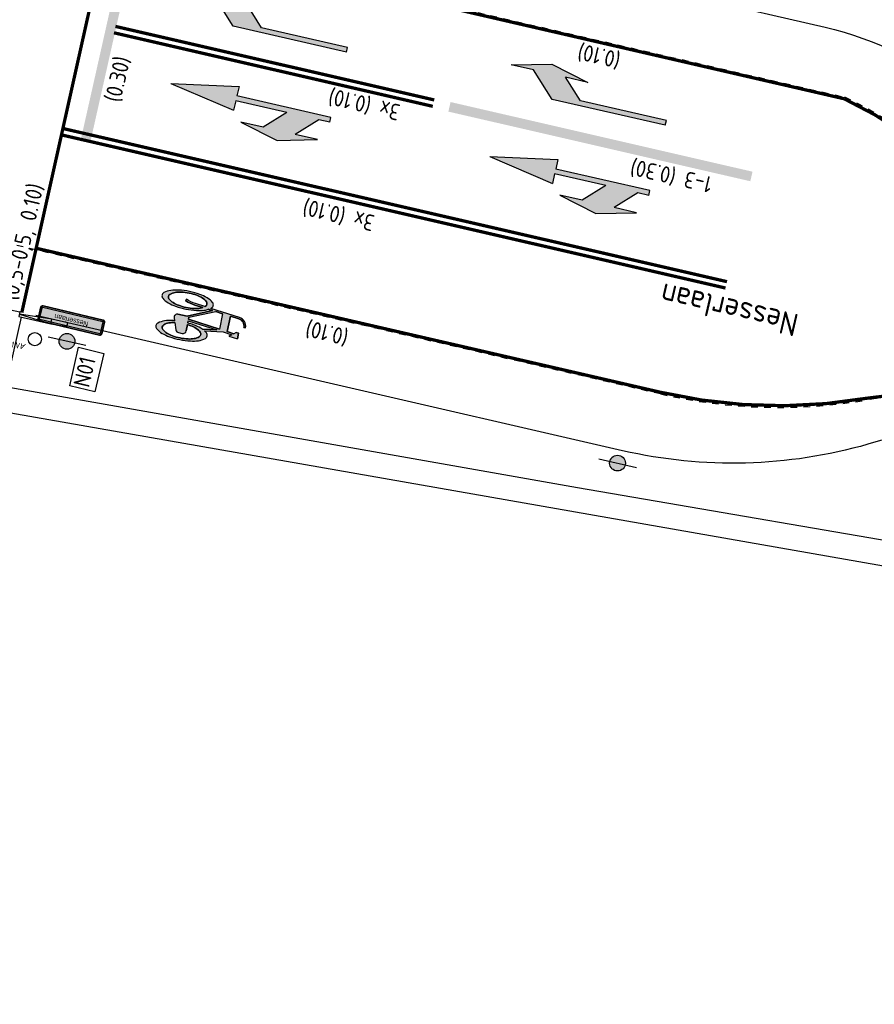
# Model space of a CAD drawing. Header units: metres. Extents: x 116958 to 118326, y 475500 to 477904.
# Tile 824 of 1001: x 117627 to 117653, y 476718 to 476749. Entities that reach past the tile are written whole.
import ezdxf
from ezdxf.enums import TextEntityAlignment as Align

# ---------------------------------------------------------------- set-up
doc = ezdxf.new("R2010")
doc.units = ezdxf.units.M
doc.header["$LTSCALE"] = 0.2
for name, pattern in [('200-05-05', [5, 2.5, -2.5]), ('200-1-1', [10, 5, -5]), ('200-1-3', [20, 5, -15]), ('MATGRENS', [2, 1, -1]), ('VH-TROTTOIRBAND_130-150', [15, 5, -2, 2, -2, 2, -2])]:
    doc.linetypes.add(name, pattern=pattern)
doc.layers.get('0').update_dxf_attribs({"color": 6})
for name, color, linetype in [('B-WE-IE-TERREINAFSCHEIDING_KUNSTMATIG_HEKWERK-G', 252, 'HEKWERK'), ('B-WE-OG-STRAATNAAM-T35', 3, 'Continuous'), ('N-WE-IE-MEUBILAIR_WEGMEUBILAIR_LICHTMAST-G', 2, 'Continuous'), ('N-WE-IE-MEUBILAIR_WEGMEUBILAIR_VERKEERSBORD-G', 7, 'Continuous'), ('N-WE-IE-MEUBILAIR_WEGMEUBILAIR_VERKEERSBORD-PAAL', 2, 'Continuous'), ('N-WE-VH-KANTOPSLUITING_ACHTERKANTBAND-G', 251, 'Continuous'), ('N-WE-VH-KANTOPSLUITING_OPSLUITBAND_80X200-G', 251, 'Continuous'), ('N-WE-VH-KANTOPSLUITING_TROTTOIRBAND_130 150-G', 251, 'VH-TROTTOIRBAND_130-150'), ('N-WE-VH-MATERIAALGRENS-G', 251, 'MATGRENS'), ('N-WE-VH-VERHARDING_KANT_ASFALT-G', 251, 'Continuous'), ('N-WE-VW-MARKERING_DWARS_STOPSTREEP_030-G', 1, 'Continuous'), ('N-WE-VW-MARKERING_LANGS_STREEP_050_050_010-G', 1, '200-05-05'), ('N-WE-VW-MARKERING_LANGS_STREEP_100_100_010-G', 1, '200-1-1'), ('N-WE-VW-MARKERING_LANGS_STREEP_100_300_030-G', 1, '200-1-3'), ('N-WE-VW-MARKERING_LANGS_STREEP_GETROKKEN_010-G', 1, 'Continuous'), ('N-WE-VW-MARKERING_LANGS_STREEP_GETROKKEN_3X010-G', 1, 'Continuous'), ('N-WE-VW-MARKERING_PIJL-S', 1, 'Continuous'), ('N-WE-VW-MARKERING_SYMBOOL-S', 1, 'Continuous'), ('N-WE-VW-MARKERING_TEKST-G', 7, 'Continuous'), ('to-xx-bibcontour', 7, 'Continuous'), ('to-xx-bibkleur', 7, 'Continuous'), ('to-xx-bibtekst_wit', 255, 'Continuous'), ('X-XX-WERKGRENS-G', 4, 'WERKGRENS')]:
    doc.layers.add(name, color=color, linetype=linetype)
doc.styles.get("Standard").update_dxf_attribs({"font": 'isocp.shx'})
doc.styles.add('Swis721 ExBT', font='swisse.ttf')
doc.linetypes.add('HEKWERK', pattern='A,5,-1,[103,standaard.shx,S=0.5,R=0,X=0,Y=0],-1', length=7)
doc.linetypes.add('WERKGRENS', pattern='A,5,-2,[100,standaard.shx,S=1,R=0,X=0,Y=0],-2', length=9)

# ---------------------------------------------------------------- blocks, each defined once
blk = doc.blocks.new('Anwb')
blk.add_circle((0, 0), 200.0000001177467)
at = {"oblique": 15, "width": 1.111111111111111}
blk.add_text('ANWB', height=180, rotation=359.6899815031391, dxfattribs=at).set_placement((572.660366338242, 289.9964567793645), align=Align.MIDDLE)
blk = doc.blocks.new('Symblm')
h = blk.add_hatch(color=256)
edge = h.paths.add_edge_path()
edge.add_arc((0, 0), 241.1167899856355, 0, 360)
blk.add_line((-590.4664000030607, 0), (590.4664000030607, 0))
blk.add_circle((0, 0), 241.1167899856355)
blk = doc.blocks.new('N-SVW-MARKERING_PIJL_RA_5.0')
at = {"layer": 'N-WE-VW-MARKERING_PIJL-S'}
blk.add_hatch(color=256, dxfattribs=at).paths.add_polyline_path([(3.799999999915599, -0.9750000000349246), (2.599999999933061, -0.6750000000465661), (3.295908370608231, -0.6749999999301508), (2.695908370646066, -0.07500000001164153), (-1.164153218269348e-10, -0.07499999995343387), (-5.820766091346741e-11, 0.07499999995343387), (3.549999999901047, 0.07500000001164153), (4.299999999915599, -0.6750000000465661), (4.999999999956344, -0.6750000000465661)])
for p, q in [((-5.820766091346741e-11, 0.07499999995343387), (3.549999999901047, 0.07500000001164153)), ((-5.820766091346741e-11, 0.07499999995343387), (-1.164153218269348e-10, -0.07499999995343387)), ((3.549999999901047, 0.07500000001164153), (4.299999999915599, -0.6750000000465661)), ((-1.164153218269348e-10, -0.07499999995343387), (2.695908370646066, -0.07500000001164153)), ((2.695908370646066, -0.07500000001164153), (3.295908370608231, -0.6749999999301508)), ((2.599999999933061, -0.6750000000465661), (3.295908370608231, -0.6749999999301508)), ((3.799999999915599, -0.9750000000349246), (2.599999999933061, -0.6750000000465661)), ((4.999999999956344, -0.6750000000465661), (3.799999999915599, -0.9750000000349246)), ((4.299999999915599, -0.6750000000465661), (4.999999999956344, -0.6750000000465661))]:
    blk.add_line(p, q, dxfattribs=at)
blk = doc.blocks.new('N-SVW-MARKERING_PIJL_COMBI_RD_LA_5.0')
at = {"layer": 'N-WE-VW-MARKERING_PIJL-S'}
h = blk.add_hatch(color=256, dxfattribs=at)
h.paths.add_polyline_path([(1.575000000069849, 0.2999999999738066), (0.5709083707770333, 0.2999999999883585), (0.9459083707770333, 0.6749999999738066), (0.25, 0.6749999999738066), (1.450000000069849, 0.9749999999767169), (2.650000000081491, 0.6749999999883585), (1.950000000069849, 0.6749999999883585)])
h.paths.add_polyline_path([(2.950000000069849, -0.3750000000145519), (2.950000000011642, -0.07500000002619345), (5.820766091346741e-11, -0.07500000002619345), (5.820766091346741e-11, 0.0749999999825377), (0.3459083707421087, 0.0749999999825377), (0.5709083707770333, 0.2999999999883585), (1.575000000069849, 0.2999999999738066), (1.350000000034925, 0.0749999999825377), (2.950000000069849, 0.0749999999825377), (2.950000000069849, 0.3749999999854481), (5.000000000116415, -2.91038304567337e-11)], flags=16)
for p, q in [((1.450000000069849, 0.9749999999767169), (0.25, 0.6749999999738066)), ((2.650000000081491, 0.6749999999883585), (1.450000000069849, 0.9749999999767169)), ((0.25, 0.6749999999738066), (0.9459083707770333, 0.6749999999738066)), ((0.3459083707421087, 0.0749999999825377), (0.9459083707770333, 0.6749999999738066)), ((1.350000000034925, 0.0749999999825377), (1.950000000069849, 0.6749999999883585)), ((1.950000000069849, 0.6749999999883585), (2.650000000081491, 0.6749999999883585)), ((2.950000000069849, 0.0749999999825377), (2.950000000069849, 0.3749999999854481)), ((5.000000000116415, -2.91038304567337e-11), (2.950000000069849, 0.3749999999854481)), ((5.820766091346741e-11, 0.0749999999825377), (0.3459083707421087, 0.0749999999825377)), ((5.820766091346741e-11, 0.0749999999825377), (5.820766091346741e-11, -0.07500000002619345)), ((1.350000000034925, 0.0749999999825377), (2.950000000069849, 0.0749999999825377)), ((5.820766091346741e-11, -0.07500000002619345), (2.950000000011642, -0.07500000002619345)), ((5.000000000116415, -2.91038304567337e-11), (2.950000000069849, -0.3750000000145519)), ((2.950000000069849, -0.3750000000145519), (2.950000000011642, -0.07500000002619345))]:
    blk.add_line(p, q, dxfattribs=at)
blk = doc.blocks.new('N01-01-1X')
at = {"layer": 'to-xx-bibkleur'}
h = blk.add_hatch(color=150, dxfattribs=at)
edge = h.paths.add_edge_path(flags=0)
edge.add_line((-0.4750000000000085, 0.03000000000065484), (-0.4750000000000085, 0.215000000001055))
edge.add_arc((-0.4700000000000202, 0.214999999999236), 0.004999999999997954, 89.99999999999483, 179.9999999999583, ccw=False)
edge.add_line((-0.4700000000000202, 0.2199999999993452), (0.4699999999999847, 0.2199999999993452))
edge.add_arc((0.4699999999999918, 0.214999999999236), 0.004999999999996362, 0, 90.00000000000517, ccw=False)
edge.add_line((0.4749999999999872, 0.214999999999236), (0.4749999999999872, 0.02999999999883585))
edge.add_arc((0.4699999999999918, 0.03000000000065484), 0.004999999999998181, -90.00000000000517, 0, ccw=False)
edge.add_line((0.4699999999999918, 0.0250000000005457), (-0.4700000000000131, 0.0250000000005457))
edge.add_arc((-0.4700000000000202, 0.03000000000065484), 0.004999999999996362, 180, 270.0000000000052, ccw=False)
edge = h.paths.add_edge_path(flags=16)
edge.add_line((-0.4950000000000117, 0.03000000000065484), (-0.4950000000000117, 0.215000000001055))
edge.add_arc((-0.4700000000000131, 0.214999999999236), 0.02500000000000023, 90.00000000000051, 180, ccw=False)
edge.add_line((-0.4700000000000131, 0.2400000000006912), (0.4699999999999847, 0.2400000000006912))
edge.add_arc((0.4699999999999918, 0.214999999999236), 0.025, 0, 90, ccw=False)
edge.add_line((0.4949999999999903, 0.214999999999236), (0.4949999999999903, 0.02999999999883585))
edge.add_arc((0.4699999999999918, 0.03000000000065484), 0.02500000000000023, -89.99999999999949, 0, ccw=False)
edge.add_line((0.4699999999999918, 0.004999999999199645), (-0.470000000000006, 0.004999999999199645))
edge.add_arc((-0.4700000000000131, 0.03000000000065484), 0.025, 180, 270, ccw=False)
edge = h.paths.add_edge_path()
edge.add_line((-0.5000000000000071, 0.03000000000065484), (-0.5000000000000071, 0.215000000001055))
edge.add_arc((-0.4700000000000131, 0.214999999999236), 0.03, 90, 180, ccw=False)
edge.add_line((-0.4700000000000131, 0.2449999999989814), (0.4699999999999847, 0.2449999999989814))
edge.add_arc((0.4699999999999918, 0.214999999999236), 0.03, 0, 90, ccw=False)
edge.add_line((0.4999999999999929, 0.214999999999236), (0.4999999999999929, 0.02999999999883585))
edge.add_arc((0.4699999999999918, 0.03000000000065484), 0.03, -90, 0, ccw=False)
edge.add_line((0.4699999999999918, -9.094947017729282e-13), (-0.470000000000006, -9.094947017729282e-13))
edge.add_arc((-0.4700000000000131, 0.03000000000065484), 0.03, 180, 270, ccw=False)
h = blk.add_hatch(color=255, dxfattribs=at)
edge = h.paths.add_edge_path(flags=16)
edge.add_line((-0.4750000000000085, 0.03000000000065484), (-0.4750000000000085, 0.215000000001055))
edge.add_arc((-0.4700000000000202, 0.214999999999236), 0.004999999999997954, 89.99999999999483, 180, ccw=False)
edge.add_line((-0.4700000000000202, 0.2199999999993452), (0.4699999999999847, 0.2199999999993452))
edge.add_arc((0.4699999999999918, 0.214999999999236), 0.004999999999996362, 0, 90.00000000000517, ccw=False)
edge.add_line((0.4749999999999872, 0.214999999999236), (0.4749999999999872, 0.02999999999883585))
edge.add_arc((0.4699999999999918, 0.03000000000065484), 0.004999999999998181, -90.00000000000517, 4.172306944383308e-11, ccw=False)
edge.add_line((0.4699999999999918, 0.0250000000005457), (-0.4700000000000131, 0.0250000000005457))
edge.add_arc((-0.4700000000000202, 0.03000000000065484), 0.004999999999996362, 180, 270.0000000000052, ccw=False)
edge = h.paths.add_edge_path()
edge.add_line((-0.4950000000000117, 0.03000000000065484), (-0.4950000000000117, 0.215000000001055))
edge.add_arc((-0.4700000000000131, 0.214999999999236), 0.02500000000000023, 90.00000000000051, 180, ccw=False)
edge.add_line((-0.4700000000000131, 0.2400000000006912), (0.4699999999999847, 0.2400000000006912))
edge.add_arc((0.4699999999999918, 0.214999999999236), 0.025, 0, 90, ccw=False)
edge.add_line((0.4949999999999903, 0.214999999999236), (0.4949999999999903, 0.02999999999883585))
edge.add_arc((0.4699999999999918, 0.03000000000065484), 0.02500000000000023, -89.99999999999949, 0, ccw=False)
edge.add_line((0.4699999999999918, 0.004999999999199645), (-0.470000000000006, 0.004999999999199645))
edge.add_arc((-0.4700000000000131, 0.03000000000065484), 0.025, 180, 270, ccw=False)
at = {"layer": 'to-xx-bibcontour', "color": 7, "flags": 128}
for points in [[(-0.5000000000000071, 0.02999999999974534), (-0.5000000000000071, 0.2150000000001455, -0.414213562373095), (-0.4700000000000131, 0.2449999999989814), (0.4699999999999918, 0.2449999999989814, -0.414213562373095), (0.4999999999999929, 0.2150000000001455), (0.4999999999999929, 0.02999999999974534, -0.414213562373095), (0.4699999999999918, -9.094947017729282e-13), (-0.4700000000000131, -9.094947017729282e-13, -0.414213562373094)], [(-0.4950000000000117, 0.02999999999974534), (-0.4950000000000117, 0.2150000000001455, -0.4142135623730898), (-0.4700000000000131, 0.2399999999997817), (0.4699999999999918, 0.2399999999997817, -0.4142135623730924), (0.4949999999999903, 0.2150000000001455), (0.4949999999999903, 0.02999999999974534, -0.4142135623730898), (0.4699999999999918, 0.005000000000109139), (-0.4700000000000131, 0.005000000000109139, -0.4142135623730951)], [(-0.4750000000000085, 0.02999999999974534), (-0.4750000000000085, 0.2150000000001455, -0.4142135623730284), (-0.4700000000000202, 0.2200000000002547), (0.4699999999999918, 0.2200000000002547, -0.4142135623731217), (0.4749999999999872, 0.2150000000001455), (0.4749999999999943, 0.02999999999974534, -0.4142135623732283), (0.4699999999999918, 0.0250000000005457), (-0.4700000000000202, 0.0250000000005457, -0.4142135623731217)]]:
    blk.add_lwpolyline(points, format="xyb", close=True, dxfattribs=at)
at = {"layer": 'to-xx-bibkleur', "color": 150, "flags": 128}
blk.add_lwpolyline([(-0.5000000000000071, 0.03000000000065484), (-0.5000000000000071, 0.214999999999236, -0.414213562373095), (-0.4700000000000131, 0.2449999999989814), (0.4699999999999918, 0.2449999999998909, -0.414213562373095), (0.4999999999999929, 0.214999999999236), (0.4999999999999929, 0.03000000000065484, -0.414213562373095), (0.4699999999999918, -9.094947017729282e-13), (-0.4700000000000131, -9.094947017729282e-13, -0.414213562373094)], format="xyb", close=True, dxfattribs=at)
at = {"layer": 'to-xx-bibkleur', "color": 255, "flags": 128}
for points in [[(-0.4950000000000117, 0.03000000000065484), (-0.4950000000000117, 0.214999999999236, -0.4142135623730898), (-0.4700000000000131, 0.2400000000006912), (0.4699999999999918, 0.2400000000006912, -0.4142135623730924), (0.4949999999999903, 0.214999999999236), (0.4949999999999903, 0.03000000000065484, -0.4142135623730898), (0.4699999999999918, 0.004999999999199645), (-0.4700000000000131, 0.004999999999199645, -0.4142135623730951)], [(-0.4750000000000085, 0.03000000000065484), (-0.4750000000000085, 0.214999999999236, -0.4142135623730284), (-0.4700000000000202, 0.2199999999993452), (0.4699999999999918, 0.2199999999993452, -0.4142135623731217), (0.4749999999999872, 0.214999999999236), (0.4749999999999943, 0.03000000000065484, -0.4142135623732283), (0.4699999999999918, 0.0250000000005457), (-0.4700000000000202, 0.0250000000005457, -0.4142135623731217)]]:
    blk.add_lwpolyline(points, format="xyb", close=True, dxfattribs=at)
at = {"layer": 'to-xx-bibtekst_wit', "style": 'Swis721 ExBT'}
blk.add_attdef('Parkstraat', text='', height=0.1, dxfattribs=at).set_placement((0, 0.1224999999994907), align=Align.MIDDLE)
blk = doc.blocks.new('Fiets')
h = blk.add_hatch(color=256)
edge = h.paths.add_edge_path()
edge.add_arc((-1573.249887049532, 800.0000000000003), 2323.249887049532, 0, 8.103641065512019)
edge.add_arc((-553.9809412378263, 945.1295384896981), 1293.700584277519, 8.103641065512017, 18.97040780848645)
edge.add_arc((83.56342746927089, 1164.285415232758), 619.5402766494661, 18.97040780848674, 39.68880251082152)
edge.add_arc((474.9999999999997, 1489.133112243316), 110.8668877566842, 39.6888025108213, 89.99999999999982)
edge.add_arc((474.9999999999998, 1489.133112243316), 110.8668877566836, 89.9999999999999, 140.3111974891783)
edge.add_arc((866.4365725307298, 1164.28541523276), 619.5402766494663, 140.3111974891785, 147.9010728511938)
edge.add_line((341.6042584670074, 1493.498410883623), (259.6213596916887, 2050))
edge.add_line((259.6213596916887, 2050), (290.7690144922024, 2328.974647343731))
edge.add_line((290.7690144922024, 2328.974647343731), (350, 2249.999999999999))
edge.add_line((350, 2249.999999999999), (374.9999999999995, 2525))
edge.add_line((374.9999999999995, 2525), (200, 2525))
edge.add_line((200, 2525), (200, 2450.000000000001))
edge.add_line((200, 2450.000000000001), (246.9774643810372, 2387.363380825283))
edge.add_line((246.9774643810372, 2387.363380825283), (223.2669898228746, 2175))
edge.add_line((223.2669898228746, 2175), (-254.3212002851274, 2175))
edge.add_line((-254.3212002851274, 2175), (-224.9672767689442, 2448.96995281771))
edge.add_arc((-1.24771713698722, 2425), 225, 89.99999999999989, 173.8844964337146, ccw=False)
edge.add_line((-1.247717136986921, 2650), (-1.247717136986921, 2700))
edge.add_arc((-1.247717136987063, 2425), 275.0000000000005, 89.99999999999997, 173.8844964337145)
edge.add_line((-274.6827344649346, 2454.296608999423), (-372.7887149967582, 1538.640790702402))
edge.add_arc((-866.4365725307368, 1164.285415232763), 619.5402766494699, 37.17467855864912, 39.68880251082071)
edge.add_arc((-474.9999999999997, 1489.133112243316), 110.8668877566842, 39.6888025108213, 90.00000000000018)
edge.add_arc((-475.0000000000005, 1489.133112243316), 110.8668877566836, 89.99999999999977, 140.3111974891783)
edge.add_arc((-83.56342746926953, 1164.28541523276), 619.5402766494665, 140.3111974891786, 161.0295921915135)
edge.add_arc((553.9809412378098, 945.1295384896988), 1293.700584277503, 161.0295921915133, 171.8963589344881)
edge.add_arc((1573.249887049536, 800.0000000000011), 2323.249887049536, 171.8963589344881, 180)
edge.add_arc((1573.24988704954, 800.0000000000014), 2323.24988704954, 180, 188.103641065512)
edge.add_arc((553.9809412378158, 654.8704615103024), 1293.700584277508, 188.103641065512, 198.9704078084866)
edge.add_arc((-83.56342746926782, 435.714584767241), 619.5402766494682, 198.9704078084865, 219.6888025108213)
edge.add_arc((-474.9999999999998, 110.8668877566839), 110.8668877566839, 219.6888025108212, 269.9999999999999)
edge.add_arc((-474.9999999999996, 110.8668877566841), 110.8668877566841, 269.9999999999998, 320.3111974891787)
edge.add_arc((-866.4365725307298, 435.7145847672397), 619.540276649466, 320.3111974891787, 341.0295921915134)
edge.add_arc((-1503.980941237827, 654.870461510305), 1293.70058427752, 341.0295921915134, 351.8963589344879)
edge.add_arc((-2523.249887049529, 799.9999999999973), 2323.249887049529, 351.8963589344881, 360.0000000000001)
edge.add_arc((-2523.249887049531, 799.999999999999), 2323.249887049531, 2.523361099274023e-14, 8.103641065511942)
edge.add_arc((-1503.980941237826, 945.1295384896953), 1293.700584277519, 8.10364106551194, 18.9704078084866)
edge.add_arc((-866.4365725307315, 1164.285415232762), 619.5402766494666, 18.97040780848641, 29.92558494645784)
edge.add_line((-329.497081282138, 1473.358444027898), (-315.2311118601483, 1606.507491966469))
edge.add_line((-315.2311118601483, 1606.507491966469), (0, 876.9726330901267))
edge.add_line((0, 876.9726330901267), (0, 592.7699991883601))
edge.add_arc((99.99999999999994, 592.7699991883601), 99.99999999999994, 180, 289.9831065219)
edge.add_line((134.1743063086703, 498.7906568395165), (215.9167861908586, 528.515194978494))
edge.add_arc((2523.249887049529, 800.0000000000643), 2323.249887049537, 186.7106659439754, 188.1036410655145)
edge.add_arc((1503.980941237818, 654.8704615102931), 1293.700584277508, 188.1036410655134, 198.970407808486)
edge.add_arc((866.4365725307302, 435.714584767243), 619.5402766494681, 198.9704078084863, 219.6888025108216)
edge.add_arc((475.0000000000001, 110.8668877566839), 110.8668877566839, 219.6888025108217, 269.9999999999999)
edge.add_arc((475.0000000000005, 110.8668877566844), 110.8668877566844, 269.9999999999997, 320.3111974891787)
edge.add_arc((83.56342746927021, 435.7145847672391), 619.5402766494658, 320.3111974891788, 341.0295921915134)
edge.add_arc((-553.9809412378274, 654.8704615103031), 1293.70058427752, 341.0295921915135, 351.8963589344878)
edge.add_arc((-1573.249887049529, 799.9999999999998), 2323.24988704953, 351.8963589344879, 360)
edge = h.paths.add_edge_path(flags=16)
edge.add_arc((1846.832182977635, 799.9999999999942), 1596.832182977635, 171.1707991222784, 174.970215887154, ccw=False)
edge.add_arc((1164.739984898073, 905.9494397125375), 906.5604607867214, 159.4439547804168, 171.1707991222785, ccw=False)
edge.add_arc((737.5545328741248, 1066.143984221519), 450.3261980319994, 137.8445094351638, 159.443954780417, ccw=False)
edge.add_arc((474.9999999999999, 1303.842502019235), 96.1574979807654, 89.99999999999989, 137.8445094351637, ccw=False)
edge.add_arc((475.0000000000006, 1303.842502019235), 96.15749798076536, 42.15549056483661, 90.0000000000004, ccw=False)
edge.add_arc((212.4454671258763, 1066.14398422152), 450.3261980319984, 20.55604521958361, 42.15549056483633, ccw=False)
edge.add_arc((-214.7399848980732, 905.9494397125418), 906.5604607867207, 8.829200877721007, 20.556045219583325, ccw=False)
edge.add_arc((-896.8321829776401, 799.9999999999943), 1596.83218297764, 2.2737367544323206e-13, 8.829200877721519, ccw=False)
edge.add_arc((-896.8321829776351, 800.0000000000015), 1596.832182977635, 351.17079912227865, 359.99999999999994, ccw=False)
edge.add_arc((-214.7399848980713, 694.0505602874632), 906.5604607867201, 339.44395478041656, 351.17079912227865, ccw=False)
edge.add_arc((212.4454671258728, 533.8560157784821), 450.3261980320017, 317.84450943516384, 339.44395478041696, ccw=False)
edge.add_arc((475.0000000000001, 296.1574979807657), 96.15749798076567, 269.99999999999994, 317.84450943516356, ccw=False)
edge.add_arc((475.0000000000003, 296.157497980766), 96.15749798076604, 222.1554905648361, 269.9999999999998, ccw=False)
edge.add_arc((737.5545328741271, 533.8560157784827), 450.326198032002, 200.5560452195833, 222.1554905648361, ccw=False)
edge.add_arc((1164.739984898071, 694.0505602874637), 906.5604607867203, 189.2595204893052, 200.5560452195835, ccw=False)
edge.add_line((269.9923302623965, 548.1790291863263), (484.1743063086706, 626.0633841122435))
edge.add_arc((450.0000000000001, 720.0427264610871), 99.99999999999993, 289.9831065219, 360)
edge.add_line((550, 720.0427264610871), (550, 840))
edge.add_arc((450, 840), 100, 0, 90)
edge.add_line((450, 940), (256.1489899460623, 940.0000000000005))
edge = h.paths.add_edge_path(flags=16)
edge.add_line((135.6893208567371, 939.9999999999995), (237.8319543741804, 1854.842717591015))
edge.add_line((237.8319543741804, 1854.842717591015), (301.9510049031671, 1419.601294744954))
edge.add_arc((866.4365725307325, 1164.285415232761), 619.5402766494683, 155.6628398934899, 161.0295921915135)
edge.add_arc((1503.98094123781, 945.129538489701), 1293.700584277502, 161.0295921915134, 171.8963589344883)
edge.add_arc((2523.249887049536, 800.0000000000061), 2323.249887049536, 171.8963589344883, 176.5452395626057)
edge.add_line((204.2220653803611, 940), (135.6893208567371, 939.9999999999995))
h.paths.add_polyline_path([(85.37864030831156, 940), (27.2340474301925, 940.0000000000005), (-304.4087512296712, 1707.516191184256), (-281.1069145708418, 1925), (195.3543684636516, 1925)], flags=16)
edge = h.paths.add_edge_path(flags=16)
edge.add_arc((-1164.73998489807, 694.0505602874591), 906.5604607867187, 339.4439547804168, 351.17079912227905, ccw=False)
edge.add_arc((-737.554532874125, 533.8560157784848), 450.3261980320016, 317.84450943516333, 339.44395478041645, ccw=False)
edge.add_arc((-475.0000000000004, 296.1574979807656), 96.1574979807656, 270.0000000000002, 317.8445094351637, ccw=False)
edge.add_arc((-474.9999999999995, 296.1574979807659), 96.15749798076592, 222.1554905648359, 269.99999999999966, ccw=False)
edge.add_arc((-212.4454671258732, 533.8560157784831), 450.3261980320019, 200.5560452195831, 222.1554905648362, ccw=False)
edge.add_arc((214.739984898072, 694.0505602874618), 906.5604607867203, 188.829200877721, 200.5560452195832, ccw=False)
edge.add_arc((896.8321829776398, 800.0000000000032), 1596.83218297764, 180.0000000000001, 188.8292008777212, ccw=False)
edge.add_arc((896.8321829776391, 800), 1596.832182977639, 171.1707991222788, 180, ccw=False)
edge.add_arc((214.739984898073, 905.94943971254), 906.5604607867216, 159.4439547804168, 171.1707991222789, ccw=False)
edge.add_arc((-212.4454671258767, 1066.143984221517), 450.3261980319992, 137.8445094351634, 159.4439547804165, ccw=False)
edge.add_arc((-475.0000000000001, 1303.842502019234), 96.15749798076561, 89.99999999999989, 137.8445094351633, ccw=False)
edge.add_arc((-475, 1303.842502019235), 96.15749798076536, 42.15549056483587, 90, ccw=False)
edge.add_arc((-737.5545328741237, 1066.143984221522), 450.3261980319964, 39.96746822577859, 42.155490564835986, ccw=False)
edge.add_line((-392.4203530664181, 1355.41216871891), (-424.8577288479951, 1052.663328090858))
edge.add_arc((-1515.625000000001, 1169.53125), 1097.010187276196, 338.0430166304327, 353.88449643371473, ccw=False)
edge.add_line((-498.1866210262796, 759.3477593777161), (-451.8133789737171, 740.6522406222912))
edge.add_arc((-1515.625000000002, 1169.531250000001), 1147.010187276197, 338.0430166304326, 353.8844964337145)
edge.add_line((-375.1422711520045, 1047.336671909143), (-348.7780518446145, 1293.402718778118))
edge.add_arc((-737.5545328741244, 1066.143984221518), 450.3261980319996, 20.556045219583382, 30.30835989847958, ccw=False)
edge.add_arc((-1164.739984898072, 905.9494397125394), 906.5604607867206, 8.829200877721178, 20.556045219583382, ccw=False)
edge.add_arc((-1846.83218297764, 799.9999999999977), 1596.83218297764, 1.1368683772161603e-13, 8.829200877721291, ccw=False)
edge.add_arc((-1846.832182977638, 800.0000000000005), 1596.832182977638, -8.82920087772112, 0, ccw=False)
for p, q in [((-1.247717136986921, 2700), (-1.247717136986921, 2650)), ((200, 2450), (200, 2525)), ((200, 2525), (375, 2525)), ((200, 2450), (246.9774643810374, 2387.363380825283)), ((350, 2250), (375, 2525)), ((-254.3212002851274, 2175), (223.2669898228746, 2175)), ((223.2669898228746, 2175), (246.9774643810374, 2387.363380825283)), ((259.6213596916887, 2050), (290.7690144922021, 2328.97464734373)), ((290.7690144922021, 2328.97464734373), (350, 2250)), ((-281.1069145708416, 1925), (195.3543684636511, 1925)), ((85.37864030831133, 940), (195.3543684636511, 1925)), ((135.6893208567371, 940), (237.8319543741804, 1854.842717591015)), ((301.9510049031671, 1419.601294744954), (237.8319543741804, 1854.842717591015)), ((341.6042584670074, 1493.498410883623), (259.6213596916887, 2050)), ((0, 876.9726330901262), (-315.2311118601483, 1606.507491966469)), ((27.23404743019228, 940), (-304.4087512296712, 1707.516191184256)), ((27.23404743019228, 940), (85.37864030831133, 940)), ((135.6893208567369, 940), (204.2220653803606, 940)), ((256.1489899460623, 940), (450, 940)), ((-498.1866210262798, 759.3477593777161), (-451.8133789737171, 740.6522406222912)), ((0, 592.7699991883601), (0, 876.9726330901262)), ((269.9923302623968, 548.1790291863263), (484.1743063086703, 626.0633841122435)), ((550, 720.0427264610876), (550, 840)), ((134.1743063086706, 498.7906568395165), (215.9167861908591, 528.515194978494))]:
    blk.add_line(p, q)
for points in [[(750, 800, 0.0353735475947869), (726.801656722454, 1127.494936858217, 0.04745077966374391), (669.4543648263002, 1365.685424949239, 0.09064812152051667), (560.3147726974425, 1559.934640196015, 0.22311968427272), (475, 1600, 0.2231196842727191), (389.6852273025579, 1559.934640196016, 0.03312919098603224), (341.6042584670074, 1493.498410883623), (259.6213596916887, 2050), (290.7690144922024, 2328.974647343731), (350, 2249.999999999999), (374.9999999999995, 2525), (200, 2525), (200, 2450.000000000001), (246.9774643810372, 2387.363380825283), (223.2669898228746, 2175), (-254.3212002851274, 2175), (-224.9672767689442, 2448.96995281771, -0.3832859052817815), (-1.247717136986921, 2650), (-1.247717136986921, 2700, 0.3832859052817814), (-274.6827344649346, 2454.296608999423), (-372.7887149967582, 1538.640790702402, 0.010970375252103), (-389.6852273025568, 1559.934640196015, 0.2231196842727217), (-475, 1600, 0.2231196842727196), (-560.3147726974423, 1559.934640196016, 0.09064812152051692), (-669.4543648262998, 1365.685424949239, 0.04745077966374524), (-726.8016567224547, 1127.494936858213, 0.03537354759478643), (-750, 800, 0.03537354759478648), (-726.8016567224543, 472.5050631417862, 0.04745077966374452), (-669.4543648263, 234.3145750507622, 0.0906481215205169), (-560.3147726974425, 40.06535980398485, 0.2231196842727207), (-475, 0, 0.2231196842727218), (-389.6852273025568, 40.06535980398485, 0.09064812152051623), (-280.5456351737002, 234.3145750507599, 0.0474507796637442), (-223.1983432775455, 472.5050631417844, 0.03537354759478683), (-200, 800, 0.03537354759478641), (-223.1983432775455, 1127.494936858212, 0.04745077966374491), (-280.5456351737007, 1365.68542494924, 0.04783741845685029), (-329.497081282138, 1473.358444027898), (-315.2311118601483, 1606.507491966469), (0, 876.9726330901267), (0, 592.7699991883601, 0.5204733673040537), (134.1743063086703, 498.7906568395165), (215.9167861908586, 528.515194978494, 0.006078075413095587), (223.1983432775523, 472.5050631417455, 0.04745077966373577), (280.5456351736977, 234.3145750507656, 0.09064812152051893), (389.6852273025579, 40.06535980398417, 0.2231196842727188), (475, 0, 0.2231196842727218), (560.3147726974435, 40.06535980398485, 0.09064812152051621), (669.4543648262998, 234.3145750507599, 0.04745077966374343), (726.8016567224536, 472.5050631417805, 0.03537354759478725)], [(135.6893208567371, 939.9999999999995), (237.8319543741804, 1854.842717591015), (301.9510049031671, 1419.601294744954, 0.02342115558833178), (280.5456351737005, 1365.68542494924, 0.04745077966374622), (223.1983432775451, 1127.494936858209, 0.02028735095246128), (204.2220653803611, 940)], [(-268.9220084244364, 554.9030770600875, -0.05121271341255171), (-315.9009742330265, 375.7359312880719, -0.09452538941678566), (-403.7159284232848, 231.6218833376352, -0.2118475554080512), (-475, 200, -0.211847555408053), (-546.2840715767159, 231.6218833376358, -0.0945253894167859), (-634.0990257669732, 375.7359312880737, -0.05121271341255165), (-681.0779915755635, 554.9030770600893, -0.03854372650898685), (-700, 800, -0.03854372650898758), (-681.0779915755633, 1045.096922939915, -0.051212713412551), (-634.0990257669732, 1224.264068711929, -0.09452538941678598), (-546.2840715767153, 1368.378116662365, -0.2118475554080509), (-475, 1400, -0.2118475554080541), (-403.7159284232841, 1368.378116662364, -0.009547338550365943), (-392.4203530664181, 1355.41216871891), (-424.8577288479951, 1052.663328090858, -0.06923178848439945), (-498.1866210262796, 759.3477593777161), (-451.8133789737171, 740.6522406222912, 0.06923178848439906), (-375.1422711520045, 1047.336671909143), (-348.7780518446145, 1293.402718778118, -0.04257820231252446), (-315.9009742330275, 1224.264068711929, -0.05121271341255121), (-268.9220084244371, 1045.096922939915, -0.03854372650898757), (-250, 800, -0.03854372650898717)], [(256.1489899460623, 940.0000000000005, -0.01657960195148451), (268.9220084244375, 1045.096922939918, -0.05121271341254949), (315.9009742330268, 1224.264068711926, -0.09452538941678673), (403.7159284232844, 1368.378116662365, -0.2118475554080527), (475, 1400, -0.2118475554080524), (546.2840715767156, 1368.378116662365, -0.09452538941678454), (634.0990257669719, 1224.264068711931, -0.05121271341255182), (681.0779915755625, 1045.096922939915, -0.0385437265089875), (700, 800, -0.03854372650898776), (681.0779915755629, 554.9030770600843, -0.05121271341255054), (634.0990257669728, 375.7359312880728, -0.09452538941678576), (546.2840715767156, 231.6218833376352, -0.2118475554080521), (475, 200, -0.2118475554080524), (403.7159284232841, 231.6218833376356, -0.09452538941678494), (315.9009742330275, 375.7359312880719, -0.04933034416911), (269.9923302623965, 548.1790291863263), (484.1743063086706, 626.0633841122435, 0.3153798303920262), (550, 720.0427264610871), (550, 840, 0.4142135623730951), (450, 940)]]:
    blk.add_lwpolyline(points, format="xyb", close=True)
for points in [[(-274.8577288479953, 2452.663328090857), (-372.7887149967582, 1538.640790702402, -0.06923178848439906)], [(-225.1422711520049, 2447.336671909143), (-254.3212002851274, 2175, -0.06923178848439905)], [(-281.1069145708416, 1925), (-304.4087512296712, 1707.516191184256, -0.06923178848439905)], [(-475, 1600, 0.2231196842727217), (-560.3147726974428, 1559.934640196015, 0.09064812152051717), (-669.4543648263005, 1365.685424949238, 0.04745077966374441), (-726.8016567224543, 1127.494936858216, 0.03537354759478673), (-750, 800, 0.03537354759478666), (-726.8016567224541, 472.5050631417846, 0.04745077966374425), (-669.4543648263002, 234.314575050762, 0.09064812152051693), (-560.3147726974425, 40.06535980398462, 0.2231196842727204), (-475, 0, 0.2231196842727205), (-389.6852273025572, 40.06535980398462, 0.0906481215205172), (-280.5456351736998, 234.314575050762, 0.047450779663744), (-223.1983432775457, 472.5050631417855, 0.0353735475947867), (-200, 800, 0.0353735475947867), (-223.1983432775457, 1127.494936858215, 0.047450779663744), (-280.5456351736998, 1365.685424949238, 0.04783741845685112), (-329.497081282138, 1473.358444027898, 0.2231196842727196)], [(-372.7887149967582, 1538.640790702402, 0.01097037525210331), (-389.6852273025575, 1559.934640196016, 0.2231196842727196), (-475, 1600, 0.2231196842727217)], [(-315.2311118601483, 1606.507491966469), (-329.497081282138, 1473.358444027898, -0.06923178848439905)], [(215.9167861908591, 528.515194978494, 0.00607807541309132), (223.198343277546, 472.5050631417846, 0.04745077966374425), (280.5456351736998, 234.314575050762, 0.09064812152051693), (389.6852273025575, 40.06535980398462, 0.2231196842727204), (475, 0, 0.2231196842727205), (560.314772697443, 40.06535980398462, 0.0906481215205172), (669.4543648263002, 234.314575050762, 0.047450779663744), (726.801656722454, 472.5050631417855, 0.0353735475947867), (750, 800, 0.0353735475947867), (726.801656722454, 1127.494936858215, 0.047450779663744), (669.4543648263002, 1365.685424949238, 0.09064812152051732), (560.3147726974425, 1559.934640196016, 0.2231196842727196), (475, 1600, 0.2231196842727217)], [(475, 1600, 0.2231196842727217), (389.6852273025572, 1559.934640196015, 0.03312919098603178), (341.6042584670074, 1493.498410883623, 0.04745077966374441)], [(-475, 1400, 0.2118475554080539), (-546.284071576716, 1368.378116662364, 0.09452538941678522), (-634.0990257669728, 1224.264068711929, 0.05121271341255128), (-681.0779915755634, 1045.096922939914, 0.03854372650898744), (-700, 800, 0.03854372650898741), (-681.0779915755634, 554.9030770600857, 0.05121271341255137), (-634.0990257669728, 375.7359312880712, 0.09452538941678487), (-546.2840715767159, 231.6218833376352, 0.2118475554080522), (-475, 200, 0.2118475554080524), (-403.7159284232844, 231.6218833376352, 0.094525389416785), (-315.9009742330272, 375.7359312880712, 0.05121271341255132), (-268.9220084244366, 554.9030770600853, 0.03854372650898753), (-250, 800, 0.03854372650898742), (-268.9220084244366, 1045.096922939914, 0.05121271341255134), (-315.9009742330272, 1224.264068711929, 0.04257820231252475), (-348.7780518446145, 1293.402718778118, 0.2118475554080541)], [(-392.4203530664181, 1355.41216871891), (-424.8577288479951, 1052.663328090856, -0.06923178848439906), (-498.1866210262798, 759.3477593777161, -0.06923178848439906)], [(-392.4203530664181, 1355.41216871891, 0.009547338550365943), (-403.7159284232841, 1368.378116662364, 0.2118475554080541), (-475, 1400, 0.2118475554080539)], [(-348.7780518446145, 1293.402718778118), (-375.1422711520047, 1047.336671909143, -0.06923178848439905), (-451.8133789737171, 740.6522406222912, -0.06923178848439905)], [(301.9510049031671, 1419.601294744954, 0.02342115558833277), (280.5456351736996, 1365.685424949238, 0.04745077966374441), (223.1983432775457, 1127.494936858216, 0.02028735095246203), (204.2220653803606, 940, 0.03537354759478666)], [(475, 1400, 0.2118475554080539), (403.7159284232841, 1368.378116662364, 0.09452538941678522), (315.9009742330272, 1224.264068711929, 0.05121271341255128), (268.9220084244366, 1045.096922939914, 0.01657960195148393), (256.1489899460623, 940, 0.03854372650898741)], [(269.9923302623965, 548.1790291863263, 0.04933034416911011), (315.9009742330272, 375.7359312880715, 0.09452538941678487), (403.7159284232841, 231.6218833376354, 0.2118475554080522), (475, 200, 0.2118475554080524), (546.2840715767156, 231.6218833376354, 0.094525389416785), (634.0990257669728, 375.7359312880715, 0.05121271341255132), (681.0779915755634, 554.9030770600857, 0.03854372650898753), (700, 800, 0.03854372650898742), (681.0779915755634, 1045.096922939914, 0.05121271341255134), (634.0990257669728, 1224.264068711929, 0.09452538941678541), (546.2840715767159, 1368.378116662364, 0.2118475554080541), (475, 1400, 0.2118475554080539)]]:
    blk.add_lwpolyline(points, format="xyb")
blk.add_lwpolyline([(85.37864030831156, 940), (27.2340474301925, 940.0000000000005), (-304.4087512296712, 1707.516191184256), (-281.1069145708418, 1925), (195.3543684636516, 1925)], close=True)
for centre, radius, start, end in [((-1.247717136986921, 2425), 275, 90, 173.8844964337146), ((-1.247717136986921, 2425), 225, 90, 173.8844964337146), ((450, 840), 100, 0, 90), ((450, 720.0427264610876), 100, 289.9831065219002, 0), ((100, 592.7699991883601), 100, 180, 289.9831065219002)]:
    blk.add_arc(centre, radius, start, end)

msp = doc.modelspace()

# ---------------------------------------------------------------- linework, layer by layer
at = {"layer": 'B-WE-IE-TERREINAFSCHEIDING_KUNSTMATIG_HEKWERK-G', "flags": 128}
msp.add_lwpolyline([(117655.924, 476732.161), (117643.936, 476734.222), (117624.81, 476737.589), (117624.664, 476737.614), (117622.849, 476730.171), (117619.888, 476717.614), (117608.977, 476672.179), (117601.493, 476639.946), (117594.2791804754, 476619.4947259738)], dxfattribs=at)
at = {"layer": 'N-WE-IE-MEUBILAIR_WEGMEUBILAIR_VERKEERSBORD-G'}
msp.add_lwpolyline([(117628.4183806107, 476737.3378537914), (117628.6862475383, 476738.5141956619), (117629.4533110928, 476738.326723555), (117629.1854441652, 476737.1503816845)], close=True, dxfattribs=at)
at = {"layer": 'N-WE-VH-KANTOPSLUITING_ACHTERKANTBAND-G', "flags": 128}
msp.add_lwpolyline([(117626.8941212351, 476739.6009126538), (117626.8604181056, 476739.4547480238), (117627.8348489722, 476739.2300604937), (117627.8685521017, 476739.3762251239), (117626.8772696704, 476739.527830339), (117627.8348489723, 476739.2300604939), (117628.3288050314, 476739.1469496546), (117628.3557675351, 476739.263881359)], dxfattribs=at)
msp.add_lwpolyline([(117619.3880615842, 476720.3721455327), (117620.4195367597, 476720.1278012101), (117624.3744027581, 476737.3078664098, -0.4142135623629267), (117625.4773410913, 476737.998030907), (117626.5615509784, 476737.748444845), (117626.93849698, 476739.4373213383)], format="xyb", dxfattribs=at)
at = {"layer": 'N-WE-VH-KANTOPSLUITING_OPSLUITBAND_80X200-G', "extrusion": (0, 0, -1), "flags": 128}
msp.add_lwpolyline([(-117623.2965214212, 476737.3506208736, 0.4143199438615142), (-117626.8941212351, 476739.6009126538)], format="xyb", dxfattribs=at)
at = {"layer": 'N-WE-VH-KANTOPSLUITING_TROTTOIRBAND_130 150-G', "flags": 128}
msp.add_lwpolyline([(117628.355767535, 476739.2638813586), (117626.8941212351, 476739.6009126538)], dxfattribs=at)
at = {"layer": 'N-WE-VH-MATERIAALGRENS-G'}
for p, q in [((117638.9364888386, 476749.1903360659), (117652.1071536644, 476746.1534000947)), ((117646.4777462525, 476737.0864207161), (117624.4072173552, 476742.1755197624))]:
    msp.add_line(p, q, dxfattribs=at)
for centre, radius, start, end in [((117646.8463190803, 476734.9333698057), 12.39215294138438, 45.44198916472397, 64.8791140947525), ((117650.0839828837, 476752.7260357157), 16.04999999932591, 257.0154921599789, 279.7706319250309), ((117654.4962911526, 476727.1031643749), 9.950000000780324, 77.45654793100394, 99.77059829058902)]:
    msp.add_arc(centre, radius, start, end, dxfattribs=at)
at = {"layer": 'N-WE-VH-VERHARDING_KANT_ASFALT-G', "flags": 128}
for points in [[(117631.015600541, 476757.5337559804), (117634.5408111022, 476756.7222494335, -0.1599712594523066), (117638.8128901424, 476754.1409914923), (117640.6609668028, 476751.9910094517, 0.1598781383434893), (117643.8629025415, 476750.0555552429), (117651.5035718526, 476748.2937441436, -0.1208425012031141), (117655.7572699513, 476746.1482870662), (117662.5156980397, 476740.3666689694)], [(117665.7085231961, 476733.5449390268), (117656.1976862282, 476735.7379796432, 0.1270305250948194), (117653.1983897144, 476735.6597246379), (117652.8123232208, 476735.5492139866, -0.1270305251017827), (117645.3140819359, 476735.353576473), (117636.4795605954, 476737.3906699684), (117628.355767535, 476739.2638813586)]]:
    msp.add_lwpolyline(points, format="xyb", dxfattribs=at)
at = {"layer": 'N-WE-VW-MARKERING_DWARS_STOPSTREEP_030-G', "const_width": 0.3, "flags": 128}
msp.add_lwpolyline([(117628.902041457, 476744.8335520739), (117630.2845497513, 476750.9800811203)], dxfattribs=at)
at = {"layer": 'N-WE-VW-MARKERING_LANGS_STREEP_050_050_010-G', "const_width": 0.1, "flags": 128}
msp.add_lwpolyline([(117626.9516683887, 476739.5800035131), (117629.5346816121, 476751.1529882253)], dxfattribs=at)
at = {"layer": 'N-WE-VW-MARKERING_LANGS_STREEP_100_100_010-G', "const_width": 0.1, "flags": 128}
for points in [[(117659.9700755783, 476739.916144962), (117657.3062135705, 476742.206778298), (117655.5059568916, 476743.7276527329, 0.08490607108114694), (117652.0907334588, 476746.1058743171)], [(117659.1517188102, 476736.2875207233), (117656.668090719, 476736.8644802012, 0.09767223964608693), (117652.7992530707, 476736.9581155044, -0.09961558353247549), (117646.4889814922, 476737.1351420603)]]:
    msp.add_lwpolyline(points, format="xyb", dxfattribs=at)
at = {"layer": 'N-WE-VW-MARKERING_LANGS_STREEP_100_300_030-G', "const_width": 0.3, "flags": 128}
msp.add_lwpolyline([(117649.2525906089, 476743.7328945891), (117640.0220305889, 476745.8613080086)], dxfattribs=at)
at = {"layer": 'N-WE-VW-MARKERING_LANGS_STREEP_GETROKKEN_010-G', "const_width": 0.1, "flags": 128}
for points in [[(117652.0907334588, 476746.1058743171), (117638.7128821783, 476749.1905840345)], [(117646.4889814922, 476737.1351420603), (117627.3889679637, 476741.5392893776)]]:
    msp.add_lwpolyline(points, dxfattribs=at)
at = {"layer": 'N-WE-VW-MARKERING_LANGS_STREEP_GETROKKEN_3X010-G', "const_width": 0.1, "flags": 128}
for points in [[(117639.5572839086, 476746.0710948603), (117629.8128296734, 476748.3180037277)], [(117639.5123464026, 476745.876208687), (117629.7678921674, 476748.1231175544)], [(117648.5057074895, 476740.51852117), (117628.207233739, 476745.1990111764)], [(117648.4607699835, 476740.3236349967), (117628.162296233, 476745.004125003)]]:
    msp.add_lwpolyline(points, dxfattribs=at)
at = {"layer": 'X-XX-WERKGRENS-G', "flags": 128}
msp.add_lwpolyline([(117645.9663853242, 476862.6075378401), (117634.9745486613, 476865.2150530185), (117637.5486606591, 476876.0617230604), (117633.0906850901, 476878.0393465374), (117638.2837226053, 476901.0069957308, 0.007003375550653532), (117641.2261087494, 476914.9239075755), (117644.7726395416, 476932.9417067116, -0.009476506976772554), (117648.7747945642, 476951.4190745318), (117682.1397411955, 477092.4828077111), (117684.9394133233, 477091.8206182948), (117690.0154545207, 477113.1889300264), (117687.1950195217, 477113.8560303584), (117696.0764735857, 477151.4059500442), (117682.5689991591, 477154.5080338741), (117677.8712615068, 477156.5226705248), (117675.9191665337, 477151.9543160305), (117677.6024203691, 477151.2043040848), (117617.8745380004, 476891.2011208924, -0.1410305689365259), (117612.0508035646, 476885.1731991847), (117608.886315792, 476872.1622390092), (117616.6332975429, 476870.3500790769), (117594.4549859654, 476775.5814604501), (117591.6664422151, 476762.6257627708), (117557.2310340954, 476770.2356881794), (117535.94188564, 476756.7617960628), (117522.8248401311, 476758.0760174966), (117522.1217078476, 476749.7349617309), (117520.2999635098, 476747.1781605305), (117535.0378122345, 476744.547204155), (117534.9655089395, 476740.5123134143), (117573.0864720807, 476730.7334708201), (117571.946992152, 476714.5351021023), (117565.2153265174, 476668.074058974), (117554.4462307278, 476619.4050457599), (117549.0035994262, 476617.3362805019), (117546.9553010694, 476605.9113707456), (117551.0276644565, 476605.1812629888), (117550.380600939, 476598.0517402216), (117540.2436333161, 476553.0570354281), (117535.4456874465, 476554.0017690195), (117533.470884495, 476545.0516023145), (117547.5759357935, 476541.9394036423), (117533.4563802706, 476476.2125877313), (117526.6969748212, 476477.7436075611), (117522.5571394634, 476461.9108656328), (117516.7798465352, 476459.4834598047), (117507.8791049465, 476463.5151795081), (117505.8928758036, 476459.2390218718), (117469.6512052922, 476476.1070027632), (117445.5149083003, 476423.4184528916), (117445.9686146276, 476417.9860758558), (117435.0416169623, 476418.6794182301), (117428.1380578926, 476420.7704567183), (117425.4000889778, 476412.3339292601), (117423.6912071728, 476405.1972463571), (117410.8006123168, 476410.4298471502), (117409.7070606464, 476407.7657130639), (117426.749049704, 476399.8799811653), (117460.9424356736, 476387.0668797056), (117495.1022321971, 476379.2248895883), (117493.4727883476, 476372.2662860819), (117476.761843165, 476376.2170340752), (117474.3709403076, 476365.4705310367), (117490.8262021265, 476361.7614986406), (117489.0109569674, 476354.2259851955), (117492.1710390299, 476353.5189217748), (117480.280091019, 476305.318991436), (117481.5589948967, 476284.029003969), (117447.9268214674, 476135.0217256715), (117473.0638683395, 476129.3480865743), (117488.546304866, 476194.3320012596), (117500.5926364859, 476245.9149132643), (117521.6917862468, 476335.9555150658), (117536.0754364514, 476396.456346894), (117539.3398866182, 476409.1950783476), (117544.6292058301, 476407.966342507), (117544.7607202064, 476408.532470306), (117545.6389330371, 476412.3231961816), (117546.28499697, 476414.5381513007), (117547.0023001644, 476416.7585462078), (117547.7829371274, 476418.9574739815), (117548.6262666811, 476421.1331285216), (117549.5348781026, 476423.2915190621), (117550.4139506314, 476425.2695229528), (117552.6462150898, 476424.7383644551), (117556.7355973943, 476433.5626445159), (117554.559948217, 476434.5708923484), (117556.9660287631, 476439.646796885), (117557.923204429, 476441.8323553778), (117558.8280049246, 476444.0327246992), (117559.8925056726, 476446.7980407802), (117553.6169875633, 476449.0042313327), (117553.6126269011, 476449.0121732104, 0.02146643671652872), (117555.4021496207, 476455.1953863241), (117565.9672208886, 476498.5949225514), (117570.3963963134, 476517.6724418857), (117575.0561976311, 476516.7801054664), (117577.8273741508, 476530.8024524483), (117583.1172820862, 476555.018105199), (117595.7306508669, 476619.0793042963), (117602.417611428, 476639.6564392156), (117617.478818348, 476703.9645293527), (117625.499705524, 476736.6997373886), (117655.2406492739, 476731.488232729), (117659.4024322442, 476732.9563932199), (117666.8310924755, 476731.1227301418), (117669.316722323, 476741.7619809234), (117666.4014105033, 476742.3994970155, -0.4262244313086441), (117663.3903965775, 476747.3931863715), (117663.4368417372, 476747.5946109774), (117644.3122776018, 476752.0044169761, -0.1598781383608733), (117642.1776537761, 476753.2947197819), (117640.4151905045, 476755.3451024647, 0.1599712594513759), (117634.8614877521, 476758.7007377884), (117632.8983128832, 476759.152662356), (117633.5518281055, 476762.080685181), (117631.4577843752, 476762.5627358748), (117637.1731693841, 476786.5812269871), (117628.1519514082, 476788.6055680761), (117645.9663853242, 476862.6075378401)], format="xyb", dxfattribs=at)

# ---------------------------------------------------------------- block references
at = {"layer": 'N-WE-IE-MEUBILAIR_WEGMEUBILAIR_LICHTMAST-G', "xscale": 0.0009999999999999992, "yscale": 0.0009999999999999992, "zscale": 0.0009999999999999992}
for p, rotation in [((117628.3313455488, 476738.6939622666), 167.2642782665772), ((117645.1602570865, 476734.9741836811), 347.0154955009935)]:
    msp.add_blockref('Symblm', p, dxfattribs=dict(at, rotation=rotation))
at = {"layer": 'N-WE-IE-MEUBILAIR_WEGMEUBILAIR_VERKEERSBORD-G'}
ref = msp.add_blockref('N01-01-1X', (117628.519096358, 476739.572481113), dxfattribs=dict(at, xscale=2, yscale=2, zscale=2, rotation=166.5878343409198))
ref.add_attrib('Parkstraat', 'Nesserlaan', dxfattribs={"layer": 'to-xx-bibtekst_wit', "height": 0.15, "rotation": 166.5878343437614, "style": 'Swis721 ExBT'}).set_placement((117628.4622675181, 476739.334163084), align=Align.MIDDLE)
at = {"layer": 'N-WE-IE-MEUBILAIR_WEGMEUBILAIR_VERKEERSBORD-PAAL', "xscale": 0.001, "yscale": 0.001, "zscale": 0.001, "rotation": 168.4397221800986}
msp.add_blockref('Anwb', (117627.3476534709, 476738.7601568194), dxfattribs=at)
at = {"layer": 'N-WE-VW-MARKERING_PIJL-S'}
for name, p, rotation in [('N-SVW-MARKERING_PIJL_RA_5.0', (117636.8875652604, 476747.6030442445), 167.0974514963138), ('N-SVW-MARKERING_PIJL_RA_5.0', (117646.6350778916, 476745.370109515), 167.0974514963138), ('N-SVW-MARKERING_PIJL_COMBI_RD_LA_5.0', (117636.3823363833, 476745.461709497), 167.0974514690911), ('N-SVW-MARKERING_PIJL_COMBI_RD_LA_5.0', (117646.1298490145, 476743.2287747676), 167.0974514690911)]:
    msp.add_blockref(name, p, dxfattribs=dict(at, rotation=rotation))
at = {"layer": 'N-WE-VW-MARKERING_SYMBOOL-S', "xscale": 0.001, "yscale": 0.001, "zscale": 0.001, "rotation": 258.5929237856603}
msp.add_blockref('Fiets', (117631.1420267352, 476739.6413907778), dxfattribs=at)

# ---------------------------------------------------------------- texts
at = {"layer": 'B-WE-OG-STRAATNAAM-T35', "insert": (117650.6555330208, 476739.1758891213), "char_height": 0.7, "attachment_point": 4, "rotation": 166.96433202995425, "line_spacing_factor": 0.8}
msp.add_mtext('Nesserlaan', dxfattribs=at)
at = {"layer": 'N-WE-IE-MEUBILAIR_WEGMEUBILAIR_VERKEERSBORD-G'}
msp.add_text('N01', height=0.5, rotation=76.83936023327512, dxfattribs=at).set_placement((117629.0067717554, 476737.2578449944))
at = {"layer": 'N-WE-VW-MARKERING_TEKST-G'}
for s, rotation, p in [('(0.10)', 167.0154955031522, (117645.2883838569, 476747.5126556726)), ('(0.30)', 77.25951872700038, (117629.9637520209, 476745.9705745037)), ('3x (0.10)', 166.3577397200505, (117638.5522521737, 476745.9174010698)), ('1-3 (0.30)', 167.0154955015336, (117648.0906132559, 476743.711537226)), ('(0,5-0,5, 0.10)', 77.04168345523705, (117626.8102292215, 476739.9135628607)), ('3x (0.10)', 166.3577397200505, (117637.7671503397, 476742.53778596)), ('(0.10)', 166.3577397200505, (117636.9716285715, 476739.0416429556))]:
    msp.add_text(s, height=0.5, rotation=rotation, dxfattribs=at).set_placement(p)

doc.saveas('drawing.dxf')
